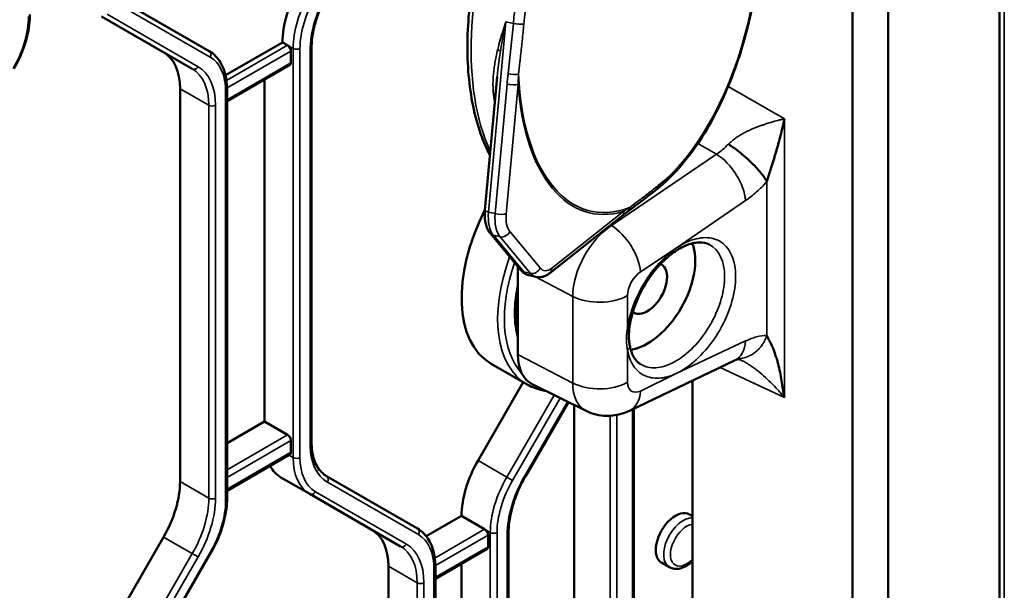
# Model space of a CAD drawing. Header units: millimetres. Extents: x 0 to 14369, y -869 to 2970.
# Tile 507 of 656: x 3662 to 3724, y 1329 to 1364. Entities that reach past the tile are written whole.
import ezdxf

# ---------------------------------------------------------------- set-up
doc = ezdxf.new("R2010")
doc.units = ezdxf.units.MM
doc.header["$LTSCALE"] = 10
doc.layers.add('Sichtbar (ISO)', color=7, linetype='Continuous', lineweight=50)
doc.layers.add('Sichtbar schmal (ISO)', color=7, linetype='Continuous', lineweight=35)

msp = doc.modelspace()

# ---------------------------------------------------------------- linework, layer by layer
at = {"layer": 'Sichtbar (ISO)'}
for p, q in [((3723.891, 1296.153), (3723.891, 1395.591)), ((3716.883, 1393.291), (3716.883, 1298.247)), ((3714.648, 1392.893), (3714.648, 1299.589)), ((3674.255, 1362.52), (3668.548, 1365.815)), ((3668.548, 1365.815), (3674.255, 1362.52)), ((3667.487, 1364.695), (3673.194, 1361.4)), ((3673.194, 1361.4), (3667.487, 1364.695)), ((3675.283, 1361.002), (3678.861, 1363.068)), ((3678.861, 1363.068), (3675.283, 1361.002)), ((3678.861, 1363.068), (3679.179, 1362.885)), ((3679.179, 1362.885), (3678.861, 1363.068)), ((3680.681, 1337.975), (3680.681, 1362.663)), ((3680.681, 1337.975), (3680.681, 1362.663)), ((3679.391, 1361.782), (3679.391, 1362.517)), ((3679.391, 1362.517), (3679.391, 1361.782)), ((3675.378, 1359.364), (3679.329, 1361.645)), ((3675.378, 1359.364), (3679.329, 1361.645)), ((3691.57, 1352.516), (3692.337, 1360.895)), ((3677.73, 1339.244), (3677.73, 1360.722)), ((3677.73, 1360.722), (3677.73, 1339.244)), ((3672.426, 1335.464), (3672.426, 1360.152)), ((3672.426, 1360.152), (3672.426, 1335.464)), ((3675.378, 1334.406), (3675.378, 1360.109)), ((3675.378, 1334.406), (3675.378, 1360.109)), ((3707.921, 1353.307), (3707.921, 1353.308)), ((3695.642, 1348.566), (3700.176, 1352.154)), ((3693.821, 1348.759), (3691.91, 1351.054)), ((3704.664, 1350.886), (3704.664, 1350.886)), ((3693.64, 1348.898), (3693.64, 1343.453)), ((3694.345, 1348.428), (3694.764, 1348.333)), ((3691.968, 1342.872), (3694.231, 1341.566)), ((3691.968, 1342.872), (3694.231, 1341.566)), ((3700.634, 1343.294), (3700.635, 1343.294)), ((3700.647, 1339.921), (3707.249, 1343.065)), ((3707.531, 1343.156), (3707.596, 1343.126)), ((3691.14, 1336.792), (3693.98, 1341.711)), ((3693.98, 1341.711), (3691.14, 1336.792)), ((3704.6, 1305.14), (3704.6, 1341.804)), ((3697.935, 1339.903), (3694.544, 1341.581)), ((3694.113, 1335.792), (3696.808, 1340.461)), ((3694.113, 1335.792), (3696.808, 1340.461)), ((3697.175, 1340.279), (3697.175, 1303.563)), ((3697.175, 1303.563), (3697.175, 1340.279)), ((3700.931, 1295.859), (3700.931, 1340.056)), ((3700.931, 1295.859), (3700.931, 1340.056)), ((3675.378, 1337.886), (3677.73, 1339.244)), ((3677.73, 1339.244), (3675.378, 1337.886)), ((3677.73, 1339.244), (3679.179, 1338.407)), ((3679.179, 1338.407), (3677.73, 1339.244)), ((3679.391, 1337.305), (3679.391, 1338.039)), ((3679.391, 1338.039), (3679.391, 1337.305)), ((3675.378, 1334.886), (3679.329, 1337.167)), ((3675.378, 1334.886), (3679.329, 1337.167)), ((3678.765, 1335.73), (3680.568, 1334.689)), ((3680.568, 1334.689), (3678.765, 1335.73)), ((3687.336, 1332.514), (3681.629, 1335.809)), ((3681.629, 1335.809), (3687.336, 1332.514)), ((3680.568, 1334.689), (3686.276, 1331.394)), ((3686.276, 1331.394), (3680.568, 1334.689)), ((3687.891, 1332.029), (3690.104, 1333.307)), ((3690.104, 1333.307), (3687.891, 1332.029)), ((3690.104, 1333.307), (3691.554, 1332.47)), ((3691.554, 1332.47), (3690.104, 1333.307)), ((3704.6, 1333.295), (3704.414, 1333.402)), ((3704.6, 1333.295), (3704.414, 1333.402)), ((3665.684, 1322.095), (3671.391, 1331.98)), ((3671.391, 1331.98), (3665.684, 1322.095)), ((3691.766, 1331.368), (3691.766, 1332.103)), ((3691.766, 1332.103), (3691.766, 1331.368)), ((3693.056, 1307.561), (3693.056, 1332.249)), ((3693.056, 1307.561), (3693.056, 1332.249)), ((3688.46, 1329.358), (3691.704, 1331.231)), ((3688.46, 1329.358), (3691.704, 1331.231)), ((3668.657, 1321.095), (3674.365, 1330.98)), ((3668.657, 1321.095), (3674.365, 1330.98)), ((3685.508, 1330.146), (3685.508, 1305.458)), ((3685.508, 1305.458), (3685.508, 1330.146)), ((3688.46, 1304.4), (3688.46, 1330.102)), ((3688.46, 1304.4), (3688.46, 1330.102)), ((3690.104, 1330.307), (3690.104, 1308.829)), ((3690.104, 1308.829), (3690.104, 1330.307)), ((3703.159, 1330.085), (3702.664, 1330.371)), ((3703.159, 1330.085), (3702.664, 1330.371))]:
    msp.add_line(p, q, dxfattribs=at)
for centre, major_axis, ratio, start_param, end_param in [((3682.397, 1365.11), (2.5, 4.33), 0.57735, 1.570796, 2.356194), ((3682.397, 1365.11), (-2.5, -4.33), 0.57735, 4.712389, 5.497787), ((3679.179, 1362.64), (0.15, -0.26), 0.57735, 0.785398, 2.356195), ((3679.179, 1362.64), (-0.15, 0.26), 0.57735, 3.926991, 5.497787), ((3668.891, 1358.111), (2.5, 4.33), 0.57735, 5.497787, 6.283185), ((3668.891, 1358.111), (2.5, 4.33), 0.57735, 5.497787, 6.283185), ((3679.179, 1361.905), (0.15, -0.26), 0.57735, 0, 0.785398), ((3679.179, 1361.905), (0.15, -0.26), 0.57735, 0, 0.785398), ((3696.468, 1350.666), (-4.5, -7.794), 0.57735, 4.804942, 6.283185), ((3696.468, 1350.666), (-4.5, -7.794), 0.57735, 4.804942, 6.283185), ((3701.771, 1347.604), (2.125, 3.681), 0.57735, 3.572334, 5.852444), ((3703.55, 1346.578), (2.174, 3.754), 0.577536, 0.025432, 0.028243), ((3701.771, 1347.604), (-0.875, -1.516), 0.57735, 6.233913, 9.47405), ((3696.468, 1350.531), (2, 3.464), 0.57735, 2.332586, 2.356194), ((3700.161, 1345.343), (0.504, -0.072), 0.465659, 6.26871, 6.284679), ((3700.161, 1343.938), (0.501, 0.086), 0.670693, 6.280344, 6.293092), ((3696.468, 1345.086), (-2, -3.464), 0.57735, 5.497787, 6.320252), ((3706.174, 1345.323), (1.075, -2.257), 0.625473, 0, 0.001683), ((3679.179, 1338.162), (0.15, -0.26), 0.57735, 0.785398, 2.356194), ((3679.179, 1338.162), (-0.15, 0.26), 0.57735, 3.926991, 5.497787), ((3679.179, 1337.427), (0.15, -0.26), 0.57735, 0, 0.785398), ((3679.179, 1337.427), (0.15, -0.26), 0.57735, 0, 0.785398), ((3693.64, 1335.348), (2.5, 4.33), 0.57735, 1.570796, 2.356194), ((3693.64, 1335.348), (-2.5, -4.33), 0.57735, 4.712389, 5.497787), ((3681.265, 1340.06), (-2.5, -4.33), 0.57735, 5.947662, 6.283185), ((3681.265, 1340.06), (-2.5, -4.33), 0.57735, 5.947662, 6.283185), ((3668.891, 1333.423), (2.5, 4.33), 0.57735, 4.712389, 5.497787), ((3668.891, 1333.423), (-2.5, -4.33), 0.57735, 1.570796, 2.356194), ((3703.539, 1331.887), (0.875, 1.516), 0.57735, 0, 3.141593), ((3681.972, 1328.105), (2.5, 4.33), 0.57735, 5.497787, 6.283185), ((3681.972, 1328.105), (2.5, 4.33), 0.57735, 5.497787, 6.283185), ((3691.554, 1332.225), (0.15, -0.26), 0.57735, 0.785398, 2.356195), ((3691.554, 1332.225), (-0.15, 0.26), 0.57735, 3.926991, 5.497787), ((3691.554, 1331.49), (0.15, -0.26), 0.57735, 0, 0.785398), ((3691.554, 1331.49), (0.15, -0.26), 0.57735, 0, 0.785398)]:
    msp.add_ellipse(centre, major_axis=major_axis, ratio=ratio, start_param=start_param, end_param=end_param, dxfattribs=at)
for points, knots in [([(3701.481, 1380.373), (3700.731, 1380.543), (3699.936, 1380.497), (3698.309, 1379.985), (3697.476, 1379.495), (3695.845, 1378.105), (3695.049, 1377.184), (3693.602, 1375.021), (3692.95, 1373.78), (3691.854, 1371.107), (3691.409, 1369.678), (3690.764, 1366.77), (3690.564, 1365.293), (3690.431, 1362.432), (3690.497, 1361.049), (3690.897, 1358.509), (3691.231, 1357.353), (3691.753, 1356.236), (3691.819, 1356.104), (3691.887, 1355.976)], [5.08634, 5.08634, 5.08634, 5.08634, 5.377871, 5.377871, 5.6895, 5.6895, 6.016628, 6.016628, 6.343413, 6.343413, 6.668437, 6.668437, 6.992886, 6.992886, 7.317995, 7.317995, 7.644908, 7.644908, 7.689818, 7.689818, 7.689818, 7.689818]), ([(3708.132, 1375.12), (3708.482, 1373.995), (3708.701, 1372.718), (3708.868, 1369.992), (3708.815, 1368.544), (3708.45, 1365.621), (3708.138, 1364.147), (3707.285, 1361.313), (3706.744, 1359.955), (3705.485, 1357.484), (3704.765, 1356.373), (3703.464, 1354.818), (3702.915, 1354.274), (3702.349, 1353.826)], [1.921704, 1.921704, 1.921704, 1.921704, 2.249433, 2.249433, 2.575453, 2.575453, 2.900116, 2.900116, 3.224666, 3.224666, 3.550342, 3.550342, 3.76995, 3.76995, 3.76995, 3.76995]), ([(3681.739, 1366.207), (3681.605, 1365.974), (3681.481, 1365.736), (3681.258, 1365.253), (3681.159, 1365.008), (3680.987, 1364.52), (3680.915, 1364.276), (3680.798, 1363.795), (3680.754, 1363.559), (3680.696, 1363.099), (3680.681, 1362.876), (3680.681, 1362.663)], [2.3561945, 2.3561945, 2.3561945, 2.3561945, 2.5132741, 2.5132741, 2.6703538, 2.6703538, 2.8274334, 2.8274334, 2.984513, 2.984513, 3.1415927, 3.1415927, 3.1415927, 3.1415927]), ([(3681.739, 1366.207), (3681.605, 1365.974), (3681.481, 1365.736), (3681.258, 1365.253), (3681.159, 1365.008), (3680.987, 1364.52), (3680.915, 1364.276), (3680.798, 1363.795), (3680.754, 1363.559), (3680.696, 1363.099), (3680.681, 1362.876), (3680.681, 1362.663)], [2.3561945, 2.3561945, 2.3561945, 2.3561945, 2.5132741, 2.5132741, 2.6703538, 2.6703538, 2.8274334, 2.8274334, 2.984513, 2.984513, 3.1415927, 3.1415927, 3.1415927, 3.1415927]), ([(3663.004, 1364.82), (3663.004, 1364.606), (3662.989, 1364.385), (3662.932, 1363.933), (3662.889, 1363.702), (3662.776, 1363.238), (3662.707, 1363.003), (3662.542, 1362.536), (3662.448, 1362.303), (3662.235, 1361.843), (3662.118, 1361.616), (3661.99, 1361.395)], [0, 0, 0, 0, 0.1570796, 0.1570796, 0.3141593, 0.3141593, 0.4712389, 0.4712389, 0.6283185, 0.6283185, 0.7853982, 0.7853982, 0.7853982, 0.7853982]), ([(3663.004, 1364.82), (3663.004, 1364.606), (3662.989, 1364.385), (3662.932, 1363.933), (3662.889, 1363.702), (3662.776, 1363.238), (3662.707, 1363.003), (3662.542, 1362.536), (3662.448, 1362.303), (3662.235, 1361.843), (3662.118, 1361.616), (3661.99, 1361.395)], [0, 0, 0, 0, 0.1570796, 0.1570796, 0.3141593, 0.3141593, 0.4712389, 0.4712389, 0.6283185, 0.6283185, 0.7853982, 0.7853982, 0.7853982, 0.7853982]), ([(3674.255, 1362.52), (3674.401, 1362.435), (3674.536, 1362.331), (3674.777, 1362.087), (3674.883, 1361.948), (3675.065, 1361.641), (3675.14, 1361.474), (3675.26, 1361.118), (3675.304, 1360.928), (3675.364, 1360.531), (3675.378, 1360.323), (3675.378, 1360.109)], [5.4977871, 5.4977871, 5.4977871, 5.4977871, 5.6548668, 5.6548668, 5.8119464, 5.8119464, 5.969026, 5.969026, 6.1261057, 6.1261057, 6.2831853, 6.2831853, 6.2831853, 6.2831853]), ([(3674.255, 1362.52), (3674.401, 1362.435), (3674.536, 1362.331), (3674.777, 1362.087), (3674.883, 1361.948), (3675.065, 1361.641), (3675.14, 1361.474), (3675.26, 1361.118), (3675.304, 1360.928), (3675.364, 1360.531), (3675.378, 1360.323), (3675.378, 1360.109)], [5.4977871, 5.4977871, 5.4977871, 5.4977871, 5.6548668, 5.6548668, 5.8119464, 5.8119464, 5.969026, 5.969026, 6.1261057, 6.1261057, 6.2831853, 6.2831853, 6.2831853, 6.2831853]), ([(3710.29, 1357.86), (3710.286, 1357.841), (3710.247, 1357.669), (3710.167, 1357.341), (3710.062, 1356.947), (3709.974, 1356.627), (3709.906, 1356.385), (3709.836, 1356.141), (3709.764, 1355.893), (3709.689, 1355.643), (3709.624, 1355.432), (3709.571, 1355.261), (3709.516, 1355.088), (3709.445, 1354.868), (3709.373, 1354.643), (3709.322, 1354.482), (3709.293, 1354.388), (3709.278, 1354.341), (3709.271, 1354.317)], [0.1105731, 0.1105731, 0.1105731, 0.1105731, 0.1259437, 0.2519437, 0.3776214, 0.4402557, 0.5027268, 0.5650306, 0.627177, 0.6891931, 0.7511272, 0.7820871, 0.8130573, 0.8750847, 0.9373477, 0.9686174, 0.9842939, 1, 1, 1, 1]), ([(3710.373, 1358.262), (3710.359, 1358.186), (3710.332, 1358.052), (3710.303, 1357.918), (3710.29, 1357.86)], [0, 0, 0, 0, 0.0629374, 0.1105731, 0.1105731, 0.1105731, 0.1105731]), ([(3706.858, 1356.668), (3706.872, 1356.66), (3706.887, 1356.65), (3706.9, 1356.642), (3706.912, 1356.635), (3706.922, 1356.628), (3706.942, 1356.616), (3706.987, 1356.587), (3707.082, 1356.525), (3707.16, 1356.47), (3707.238, 1356.416), (3707.298, 1356.373), (3707.383, 1356.308), (3707.503, 1356.217), (3707.674, 1356.08), (3707.831, 1355.944), (3707.988, 1355.807), (3708.134, 1355.672), (3708.264, 1355.546), (3708.38, 1355.432), (3708.484, 1355.325), (3708.585, 1355.218), (3708.684, 1355.111), (3708.78, 1355.004), (3708.87, 1354.895), (3708.959, 1354.788), (3709.042, 1354.679), (3709.105, 1354.589), (3709.155, 1354.518), (3709.194, 1354.458), (3709.221, 1354.412), (3709.239, 1354.382), (3709.252, 1354.359), (3709.261, 1354.344), (3709.263, 1354.34), (3709.265, 1354.337), (3709.267, 1354.334), (3709.268, 1354.332), (3709.269, 1354.33), (3709.27, 1354.328), (3709.271, 1354.325), (3709.271, 1354.321), (3709.271, 1354.317)], [0.0000003, 0.0000003, 0.0000003, 0.0000003, 0.0378814, 0.0378814, 0.0378814, 0.0760225, 0.0760225, 0.0760225, 0.161283, 0.161283, 0.161283, 0.2466258, 0.2466258, 0.2466258, 0.3676076, 0.3676076, 0.3676076, 0.4892528, 0.4892528, 0.4892528, 0.5982102, 0.5982102, 0.5982102, 0.7068616, 0.7068616, 0.7068616, 0.8149708, 0.8149708, 0.8149708, 0.9002135, 0.9002135, 0.9002135, 0.9541474, 0.9541474, 0.9541474, 0.9698403, 0.9698403, 0.9698403, 0.9811307, 0.9811307, 0.9811307, 1, 1, 1, 1]), ([(3691.57, 1352.516), (3691.56, 1352.407), (3691.556, 1352.299), (3691.559, 1352.087), (3691.566, 1351.982), (3691.594, 1351.778), (3691.614, 1351.679), (3691.669, 1351.486), (3691.704, 1351.393), (3691.792, 1351.216), (3691.845, 1351.131), (3691.91, 1351.054)], [0.6283576, 0.6283576, 0.6283576, 0.6283576, 0.8168454, 0.8168454, 1.0053331, 1.0053331, 1.1938209, 1.1938209, 1.3823086, 1.3823086, 1.5707963, 1.5707963, 1.5707963, 1.5707963]), ([(3700.668, 1345.271), (3700.724, 1345.661), (3700.828, 1346.075), (3701.128, 1346.911), (3701.324, 1347.333), (3701.789, 1348.137), (3702.058, 1348.519), (3702.637, 1349.2), (3702.948, 1349.499), (3703.571, 1349.984), (3703.884, 1350.171), (3704.474, 1350.422), (3704.751, 1350.487), (3705.255, 1350.51), (3705.475, 1350.462), (3705.661, 1350.366)], [3.320103, 3.320103, 3.320103, 3.320103, 3.622409, 3.622409, 3.928035, 3.928035, 4.23492, 4.23492, 4.540517, 4.540517, 4.842743, 4.842743, 5.143956, 5.143956, 5.470281, 5.470281, 5.470281, 5.470281]), ([(3693.821, 1348.759), (3693.847, 1348.728), (3693.874, 1348.698), (3693.933, 1348.642), (3693.965, 1348.615), (3694.032, 1348.565), (3694.067, 1348.542), (3694.142, 1348.5), (3694.181, 1348.482), (3694.261, 1348.45), (3694.303, 1348.438), (3694.345, 1348.428)], [1.5707963, 1.5707963, 1.5707963, 1.5707963, 1.6455865, 1.6455865, 1.7203766, 1.7203766, 1.7951667, 1.7951667, 1.8699569, 1.8699569, 1.944747, 1.944747, 1.944747, 1.944747]), ([(3694.764, 1348.333), (3694.828, 1348.318), (3694.894, 1348.31), (3695.025, 1348.31), (3695.089, 1348.316), (3695.214, 1348.342), (3695.274, 1348.36), (3695.388, 1348.406), (3695.443, 1348.433), (3695.546, 1348.495), (3695.595, 1348.529), (3695.642, 1348.566)], [1.944747, 1.944747, 1.944747, 1.944747, 2.0584446, 2.0584446, 2.1721422, 2.1721422, 2.2858398, 2.2858398, 2.3995374, 2.3995374, 2.513235, 2.513235, 2.513235, 2.513235]), ([(3693.64, 1347.566), (3693.6, 1347.332), (3693.569, 1347.102), (3693.487, 1346.203), (3693.513, 1345.574), (3693.627, 1344.992), (3693.633, 1344.963), (3693.64, 1344.934)], [2.9252408, 2.9252408, 2.9252408, 2.9252408, 3.0299646, 3.0299646, 3.3433731, 3.3433731, 3.3600118, 3.3600118, 3.3600118, 3.3600118]), ([(3693.64, 1347.566), (3693.6, 1347.332), (3693.569, 1347.102), (3693.487, 1346.203), (3693.513, 1345.574), (3693.627, 1344.992), (3693.633, 1344.963), (3693.64, 1344.934)], [2.9252408, 2.9252408, 2.9252408, 2.9252408, 3.0299646, 3.0299646, 3.3433731, 3.3433731, 3.3600118, 3.3600118, 3.3600118, 3.3600118]), ([(3700.656, 1345.235), (3700.641, 1345.129), (3700.629, 1345.028), (3700.621, 1344.905), (3700.62, 1344.88), (3700.615, 1344.819), (3700.611, 1344.782), (3700.605, 1344.728), (3700.603, 1344.709), (3700.599, 1344.668), (3700.598, 1344.647), (3700.597, 1344.625), (3700.597, 1344.619), (3700.597, 1344.612), (3700.598, 1344.607), (3700.598, 1344.593), (3700.599, 1344.584), (3700.602, 1344.552), (3700.605, 1344.525), (3700.61, 1344.472), (3700.612, 1344.447), (3700.619, 1344.36), (3700.623, 1344.304), (3700.637, 1344.171), (3700.646, 1344.098), (3700.659, 1344.027)], [0.0038218, 0.0038218, 0.0038218, 0.0038218, 0.0407322, 0.0407322, 0.049053, 0.049053, 0.0607469, 0.0607469, 0.0674213, 0.0674213, 0.0770162, 0.0770162, 0.0814679, 0.0814679, 0.0859061, 0.0859061, 0.0903618, 0.0903618, 0.09938, 0.09938, 0.1082192, 0.1082192, 0.1309582, 0.1309582, 0.1628385, 0.1628385, 0.1628385, 0.1628385]), ([(3709.272, 1344.652), (3709.279, 1344.637), (3709.294, 1344.605), (3709.317, 1344.555), (3709.358, 1344.454), (3709.461, 1344.267), (3709.573, 1344.064), (3709.661, 1343.836), (3709.756, 1343.603), (3709.816, 1343.363), (3709.922, 1343.108), (3709.991, 1342.856), (3710.106, 1342.329), (3710.209, 1341.83), (3710.27, 1341.304), (3710.328, 1341.023), (3710.351, 1340.881), (3710.366, 1340.788), (3710.373, 1340.742)], [0, 0, 0, 0, 0.032592, 0.065154, 0.111143, 0.175858, 0.240649, 0.305609, 0.370563, 0.435545, 0.500685, 0.565887, 0.658123, 0.750401, 0.842453, 0.907732, 0.953875, 1, 1, 1, 1]), ([(3701.33, 1342.852), (3701.266, 1342.892), (3701.207, 1342.939), (3701.094, 1343.047), (3701.041, 1343.109), (3700.942, 1343.248), (3700.896, 1343.326), (3700.813, 1343.498), (3700.775, 1343.592), (3700.712, 1343.796), (3700.686, 1343.906), (3700.666, 1344.023)], [2.3808899, 2.3808899, 2.3808899, 2.3808899, 2.4973285, 2.4973285, 2.613767, 2.613767, 2.7302055, 2.7302055, 2.846644, 2.846644, 2.9630825, 2.9630825, 2.9630825, 2.9630825]), ([(3707.539, 1343.191), (3707.539, 1343.191), (3707.538, 1343.191), (3707.53, 1343.188), (3707.514, 1343.183), (3707.452, 1343.159), (3707.425, 1343.148), (3707.363, 1343.12), (3707.328, 1343.104), (3707.289, 1343.086)], [0.05581582, 0.05581582, 0.05581582, 0.05581582, 0.07083093, 0.07083093, 0.10798255, 0.10798255, 0.12688176, 0.12688176, 0.14540377, 0.14540377, 0.14540377, 0.14540377]), ([(3707.563, 1343.142), (3707.541, 1343.152), (3707.52, 1343.161), (3707.497, 1343.17), (3707.493, 1343.172), (3707.49, 1343.174)], [0, 0, 0, 0, 0.00973239, 0.00973239, 0.01200607, 0.01200607, 0.01200607, 0.01200607]), ([(3694.231, 1341.566), (3694.522, 1341.398), (3694.839, 1341.276), (3695.246, 1341.187), (3695.318, 1341.173), (3695.39, 1341.162)], [3.9269908, 3.9269908, 3.9269908, 3.9269908, 4.1088475, 4.1088475, 4.1472399, 4.1472399, 4.1472399, 4.1472399]), ([(3694.231, 1341.566), (3694.522, 1341.398), (3694.839, 1341.276), (3695.246, 1341.187), (3695.318, 1341.173), (3695.39, 1341.162)], [3.9269908, 3.9269908, 3.9269908, 3.9269908, 4.1088475, 4.1088475, 4.1472399, 4.1472399, 4.1472399, 4.1472399]), ([(3700.647, 1339.921), (3700.514, 1339.858), (3700.371, 1339.8), (3700.064, 1339.701), (3699.899, 1339.661), (3699.546, 1339.607), (3699.358, 1339.593), (3698.965, 1339.605), (3698.759, 1339.63), (3698.343, 1339.73), (3698.134, 1339.805), (3697.935, 1339.903)], [1.6580628, 1.6580628, 1.6580628, 1.6580628, 1.7902759, 1.7902759, 1.9224889, 1.9224889, 2.054702, 2.054702, 2.186915, 2.186915, 2.3191281, 2.3191281, 2.3191281, 2.3191281]), ([(3680.681, 1337.975), (3680.681, 1337.762), (3680.696, 1337.559), (3680.753, 1337.179), (3680.795, 1337.002), (3680.904, 1336.677), (3680.971, 1336.53), (3681.125, 1336.268), (3681.213, 1336.154), (3681.408, 1335.957), (3681.514, 1335.875), (3681.629, 1335.809)], [3.1415927, 3.1415927, 3.1415927, 3.1415927, 3.2986723, 3.2986723, 3.4557519, 3.4557519, 3.6128316, 3.6128316, 3.7699112, 3.7699112, 3.9269908, 3.9269908, 3.9269908, 3.9269908]), ([(3680.681, 1337.975), (3680.681, 1337.762), (3680.696, 1337.559), (3680.753, 1337.179), (3680.795, 1337.002), (3680.904, 1336.677), (3680.971, 1336.53), (3681.125, 1336.268), (3681.213, 1336.154), (3681.408, 1335.957), (3681.514, 1335.875), (3681.629, 1335.809)], [3.1415927, 3.1415927, 3.1415927, 3.1415927, 3.2986723, 3.2986723, 3.4557519, 3.4557519, 3.6128316, 3.6128316, 3.7699112, 3.7699112, 3.9269908, 3.9269908, 3.9269908, 3.9269908]), ([(3694.113, 1335.792), (3693.979, 1335.56), (3693.855, 1335.321), (3693.632, 1334.838), (3693.533, 1334.594), (3693.361, 1334.105), (3693.289, 1333.862), (3693.173, 1333.381), (3693.129, 1333.144), (3693.07, 1332.685), (3693.056, 1332.462), (3693.056, 1332.249)], [2.3561945, 2.3561945, 2.3561945, 2.3561945, 2.5132741, 2.5132741, 2.6703538, 2.6703538, 2.8274334, 2.8274334, 2.984513, 2.984513, 3.1415927, 3.1415927, 3.1415927, 3.1415927]), ([(3694.113, 1335.792), (3693.979, 1335.56), (3693.855, 1335.321), (3693.632, 1334.838), (3693.533, 1334.594), (3693.361, 1334.105), (3693.289, 1333.862), (3693.173, 1333.381), (3693.129, 1333.144), (3693.07, 1332.685), (3693.056, 1332.462), (3693.056, 1332.249)], [2.3561945, 2.3561945, 2.3561945, 2.3561945, 2.5132741, 2.5132741, 2.6703538, 2.6703538, 2.8274334, 2.8274334, 2.984513, 2.984513, 3.1415927, 3.1415927, 3.1415927, 3.1415927]), ([(3675.378, 1334.406), (3675.378, 1334.191), (3675.364, 1333.97), (3675.306, 1333.518), (3675.263, 1333.288), (3675.151, 1332.823), (3675.081, 1332.589), (3674.917, 1332.121), (3674.822, 1331.888), (3674.61, 1331.428), (3674.492, 1331.201), (3674.365, 1330.98)], [0, 0, 0, 0, 0.1570796, 0.1570796, 0.3141593, 0.3141593, 0.4712389, 0.4712389, 0.6283185, 0.6283185, 0.7853982, 0.7853982, 0.7853982, 0.7853982]), ([(3675.378, 1334.406), (3675.378, 1334.191), (3675.364, 1333.97), (3675.306, 1333.518), (3675.263, 1333.288), (3675.151, 1332.823), (3675.081, 1332.589), (3674.917, 1332.121), (3674.822, 1331.888), (3674.61, 1331.428), (3674.492, 1331.201), (3674.365, 1330.98)], [0, 0, 0, 0, 0.1570796, 0.1570796, 0.3141593, 0.3141593, 0.4712389, 0.4712389, 0.6283185, 0.6283185, 0.7853982, 0.7853982, 0.7853982, 0.7853982]), ([(3687.336, 1332.514), (3687.483, 1332.429), (3687.618, 1332.324), (3687.859, 1332.08), (3687.965, 1331.941), (3688.146, 1331.635), (3688.221, 1331.468), (3688.341, 1331.112), (3688.386, 1330.922), (3688.445, 1330.525), (3688.46, 1330.317), (3688.46, 1330.102)], [5.4977871, 5.4977871, 5.4977871, 5.4977871, 5.6548668, 5.6548668, 5.8119464, 5.8119464, 5.969026, 5.969026, 6.1261057, 6.1261057, 6.2831853, 6.2831853, 6.2831853, 6.2831853]), ([(3687.336, 1332.514), (3687.483, 1332.429), (3687.618, 1332.324), (3687.859, 1332.08), (3687.965, 1331.941), (3688.146, 1331.635), (3688.221, 1331.468), (3688.341, 1331.112), (3688.386, 1330.922), (3688.445, 1330.525), (3688.46, 1330.317), (3688.46, 1330.102)], [5.4977871, 5.4977871, 5.4977871, 5.4977871, 5.6548668, 5.6548668, 5.8119464, 5.8119464, 5.969026, 5.969026, 6.1261057, 6.1261057, 6.2831853, 6.2831853, 6.2831853, 6.2831853]), ([(3703.159, 1330.085), (3703.255, 1330.03), (3703.363, 1329.996), (3703.593, 1329.969), (3703.716, 1329.981), (3703.978, 1330.048), (3704.117, 1330.112), (3704.372, 1330.275), (3704.49, 1330.372), (3704.6, 1330.482)], [3.926991, 3.926991, 3.926991, 3.926991, 4.172192, 4.172192, 4.442035, 4.442035, 4.76494, 4.76494, 5.064296, 5.064296, 5.064296, 5.064296]), ([(3703.159, 1330.085), (3703.255, 1330.03), (3703.363, 1329.996), (3703.593, 1329.969), (3703.716, 1329.981), (3703.978, 1330.048), (3704.117, 1330.112), (3704.372, 1330.275), (3704.49, 1330.372), (3704.6, 1330.482)], [3.926991, 3.926991, 3.926991, 3.926991, 4.172192, 4.172192, 4.442035, 4.442035, 4.76494, 4.76494, 5.064296, 5.064296, 5.064296, 5.064296])]:
    msp.add_open_spline(points, degree=3, knots=knots, dxfattribs=at)
for points in [[(3702.349, 1353.826), (3701.76, 1353.361), (3701.16, 1352.898), (3700.547, 1352.439)], [(3700.547, 1352.439), (3700.42, 1352.344), (3700.296, 1352.249), (3700.176, 1352.154)], [(3707.447, 1343.19), (3707.447, 1343.19), (3707.446, 1343.19), (3707.446, 1343.19)], [(3707.451, 1343.194), (3707.451, 1343.194), (3707.452, 1343.194), (3707.452, 1343.194)], [(3707.597, 1343.126), (3707.586, 1343.131), (3707.574, 1343.136), (3707.563, 1343.141)]]:
    msp.add_open_spline(points, degree=3, dxfattribs=at)
at = {"layer": 'Sichtbar schmal (ISO)'}
for p, q in [((3724.184, 1296.561), (3724.184, 1395.687)), ((3674.317, 1362.138), (3668.61, 1365.433)), ((3668.61, 1365.433), (3674.317, 1362.138)), ((3667.849, 1364.833), (3673.556, 1361.538)), ((3673.556, 1361.538), (3667.849, 1364.833)), ((3691.797, 1352.403), (3692.891, 1364.357)), ((3692.891, 1364.357), (3693.356, 1364.251)), ((3679.179, 1362.885), (3675.342, 1360.669)), ((3675.342, 1360.669), (3679.179, 1362.885)), ((3679.179, 1362.885), (3679.533, 1362.681)), ((3679.533, 1362.681), (3679.179, 1362.885)), ((3679.533, 1362.681), (3679.533, 1336.978)), ((3679.533, 1336.978), (3679.533, 1362.681)), ((3679.957, 1336.978), (3679.957, 1362.681)), ((3679.957, 1362.681), (3679.957, 1336.978)), ((3675.377, 1360.2), (3679.391, 1362.517)), ((3679.391, 1362.517), (3675.377, 1360.2)), ((3680.594, 1362.541), (3680.594, 1337.853)), ((3680.594, 1337.853), (3680.594, 1362.541)), ((3679.391, 1361.782), (3675.378, 1359.465)), ((3675.378, 1359.465), (3679.391, 1361.782)), ((3692.96, 1360.445), (3692.216, 1352.307)), ((3693.649, 1360.417), (3692.904, 1352.279)), ((3710.373, 1358.262), (3706.838, 1360.286)), ((3672.426, 1360.152), (3674.23, 1359.111)), ((3674.23, 1359.111), (3672.426, 1360.152)), ((3675.29, 1359.986), (3675.29, 1334.283)), ((3675.29, 1334.283), (3675.29, 1359.986)), ((3674.23, 1359.111), (3674.23, 1334.423)), ((3674.23, 1334.423), (3674.23, 1359.111)), ((3674.654, 1334.423), (3674.654, 1359.111)), ((3674.654, 1359.111), (3674.654, 1334.423)), ((3710.373, 1340.742), (3710.373, 1358.262)), ((3704.939, 1356.713), (3706.112, 1356.041)), ((3699.511, 1351.563), (3706.112, 1356.041)), ((3707.484, 1354.523), (3707.484, 1354.523)), ((3707.628, 1354.24), (3707.628, 1354.241)), ((3709.271, 1354.317), (3709.272, 1344.652)), ((3703.581, 1350.144), (3707.941, 1353.132)), ((3691.797, 1352.403), (3692.216, 1352.307)), ((3695.75, 1348.863), (3700.284, 1352.451)), ((3706.974, 1352.469), (3706.974, 1352.469)), ((3699.466, 1351.592), (3699.511, 1351.563)), ((3694.01, 1348.646), (3692.099, 1350.941)), ((3692.099, 1350.941), (3692.518, 1350.845)), ((3693.131, 1351.183), (3695.042, 1348.888)), ((3692.518, 1350.845), (3694.428, 1348.551)), ((3701.34, 1348.654), (3703.581, 1350.144)), ((3693.755, 1348.838), (3693.64, 1348.898)), ((3694.01, 1348.646), (3694.428, 1348.551)), ((3697.086, 1347.107), (3694.699, 1348.347)), ((3697.086, 1341.661), (3697.086, 1347.107)), ((3700.526, 1345.137), (3700.526, 1347.159)), ((3707.941, 1344.302), (3703.586, 1342.257)), ((3700.526, 1341.713), (3700.526, 1343.735)), ((3693.64, 1343.453), (3697.086, 1341.661)), ((3703.586, 1342.257), (3701.34, 1341.158)), ((3706.333, 1342.629), (3710.373, 1340.742)), ((3695.917, 1340.902), (3692.943, 1335.751)), ((3692.943, 1335.751), (3695.917, 1340.902)), ((3696.292, 1340.716), (3693.305, 1335.542)), ((3693.305, 1335.542), (3696.292, 1340.716)), ((3694.066, 1335.82), (3696.759, 1340.485)), ((3696.759, 1340.485), (3694.066, 1335.82)), ((3700.843, 1340.014), (3700.843, 1295.754)), ((3700.843, 1295.754), (3700.843, 1340.014)), ((3699.438, 1339.603), (3699.438, 1294.298)), ((3699.438, 1294.298), (3699.438, 1339.603)), ((3699.862, 1294.696), (3699.862, 1339.659)), ((3699.862, 1339.659), (3699.862, 1294.696)), ((3679.179, 1338.407), (3675.378, 1336.212)), ((3675.378, 1336.212), (3679.179, 1338.407)), ((3675.378, 1335.722), (3679.391, 1338.039)), ((3679.391, 1338.039), (3675.378, 1335.722)), ((3679.391, 1337.305), (3675.378, 1334.987)), ((3675.378, 1334.987), (3679.391, 1337.305)), ((3679.533, 1336.978), (3679.267, 1337.131)), ((3679.267, 1337.131), (3679.533, 1336.978)), ((3692.943, 1335.751), (3691.14, 1336.792)), ((3691.14, 1336.792), (3692.943, 1335.751)), ((3674.23, 1334.423), (3672.426, 1335.464)), ((3672.426, 1335.464), (3674.23, 1334.423)), ((3692.943, 1335.751), (3693.305, 1335.542)), ((3693.305, 1335.542), (3692.943, 1335.751)), ((3694.066, 1335.82), (3694.113, 1335.792)), ((3694.113, 1335.792), (3694.066, 1335.82)), ((3687.398, 1332.131), (3681.691, 1335.426)), ((3681.691, 1335.426), (3687.398, 1332.131)), ((3680.931, 1334.826), (3686.638, 1331.531)), ((3686.638, 1331.531), (3680.931, 1334.826)), ((3691.554, 1332.47), (3688.424, 1330.663)), ((3688.424, 1330.663), (3691.554, 1332.47)), ((3691.554, 1332.47), (3691.907, 1332.266)), ((3691.907, 1332.266), (3691.554, 1332.47)), ((3671.391, 1331.98), (3673.194, 1330.939)), ((3673.194, 1330.939), (3671.391, 1331.98)), ((3688.459, 1330.193), (3691.766, 1332.103)), ((3691.766, 1332.103), (3688.459, 1330.193)), ((3691.907, 1332.266), (3691.907, 1306.563)), ((3691.907, 1306.563), (3691.907, 1332.266)), ((3692.332, 1306.563), (3692.332, 1332.266)), ((3692.332, 1332.266), (3692.332, 1306.563)), ((3692.968, 1332.126), (3692.968, 1307.438)), ((3692.968, 1307.438), (3692.968, 1332.126)), ((3691.766, 1331.368), (3688.46, 1329.459)), ((3688.46, 1329.459), (3691.766, 1331.368)), ((3673.194, 1330.939), (3667.487, 1321.054)), ((3667.487, 1321.054), (3673.194, 1330.939)), ((3673.556, 1330.73), (3667.849, 1320.845)), ((3667.849, 1320.845), (3673.556, 1330.73)), ((3668.61, 1321.123), (3674.317, 1331.008)), ((3674.317, 1331.008), (3668.61, 1321.123)), ((3673.556, 1330.73), (3673.194, 1330.939)), ((3673.194, 1330.939), (3673.556, 1330.73)), ((3674.365, 1330.98), (3674.317, 1331.008)), ((3674.317, 1331.008), (3674.365, 1330.98)), ((3685.508, 1330.146), (3687.311, 1329.105)), ((3687.311, 1329.105), (3685.508, 1330.146)), ((3688.372, 1329.98), (3688.372, 1304.277)), ((3688.372, 1304.277), (3688.372, 1329.98)), ((3687.311, 1329.105), (3687.311, 1304.417)), ((3687.311, 1304.417), (3687.311, 1329.105)), ((3687.735, 1304.417), (3687.735, 1329.105)), ((3687.735, 1329.105), (3687.735, 1304.417))]:
    msp.add_line(p, q, dxfattribs=at)
for centre, major_axis, ratio, start_param, end_param in [((3698.37, 1366.723), (3.111, 13.65), 0.513741, 0, 2.557638), ((3700.926, 1366.14), (3.111, 13.65), 0.513741, 0, 1.825203), ((3701.341, 1366.045), (3.012, 13.219), 0.513741, 6.260142, 8.108389), ((3701.341, 1366.045), (3.012, 13.219), 0.513741, 3.710081, 5.558327), ((3683.068, 1364.722), (-2.5, -4.33), 0.57735, 4.712389, 5.497787), ((3683.068, 1364.722), (2.5, 4.33), 0.57735, 1.570796, 2.356194), ((3683.281, 1364.599), (-2.35, -4.07), 0.57735, 4.712389, 5.497787), ((3683.281, 1364.599), (2.35, 4.07), 0.57735, 1.570796, 2.356194), ((3684.341, 1364.704), (2.65, 4.59), 0.57735, 1.570796, 2.356194), ((3684.341, 1364.704), (-2.65, -4.59), 0.57735, 4.712389, 5.497787), ((3659.592, 1362.779), (-2.35, -4.07), 0.57735, 1.570796, 2.356194), ((3618.286, 1362.234), (23.872, 96.569), 0.742868, 4.882576, 4.914553), ((3693.626, 1364.319), (-0.498, 0.046), 0.21592, 1.016727, 2.472297), ((3679.745, 1362.803), (0.3, 0), 0.57735, 3.926991, 5.497787), ((3679.745, 1362.803), (-0.3, 0), 0.57735, 0.785398, 2.356194), ((3680.381, 1362.663), (0.3, 0), 0.57735, 5.497787, 6.283185), ((3680.381, 1362.663), (0.3, 0), 0.57735, 5.497787, 6.283185), ((3674.105, 1362.26), (0.15, 0.26), 0.816497, 4.712389, 6.283185), ((3674.105, 1362.26), (0.15, 0.26), 0.816497, 4.712389, 6.283185), ((3671.967, 1358.067), (2.35, 4.07), 0.57735, 5.497787, 6.283185), ((3671.967, 1358.067), (2.35, 4.07), 0.57735, 5.497787, 6.283185), ((3692.1, 1362.491), (-0.487, 0.114), 0.435371, 3.680762, 4.220147), ((3673.344, 1361.66), (-0.15, -0.26), 0.816497, 0, 1.570796), ((3673.344, 1361.66), (-0.15, -0.26), 0.816497, 0, 1.570796), ((3670.906, 1356.948), (2.65, 4.59), 0.57735, 5.497787, 6.283185), ((3670.906, 1356.948), (2.65, 4.59), 0.57735, 5.497787, 6.283185), ((3670.694, 1357.07), (2.5, 4.33), 0.57735, 5.497787, 6.283185), ((3670.694, 1357.07), (2.5, 4.33), 0.57735, 5.497787, 6.283185), ((3693.301, 1361.179), (-0.497, 0.058), 0.230013, 1.022105, 2.478353), ((3701.303, 1366.054), (-3.098, -13.593), 0.513741, 5.202163, 6.616306), ((3693.231, 1360.513), (-0.498, 0.046), 0.21592, 1.016727, 2.587523), ((3701.298, 1366.055), (-3.124, -13.708), 0.513741, 5.249753, 6.568717), ((3675.078, 1360.109), (0.3, 0), 0.57735, 5.497787, 6.283185), ((3675.078, 1360.109), (0.3, 0), 0.57735, 5.497787, 6.283185), ((3699.625, 1366.437), (-3.111, -13.65), 0.513741, 5.340358, 5.377806), ((3691.854, 1359.47), (0.496, 0.066), 0.504042, 0.661097, 0.933739), ((3674.442, 1359.234), (0.3, 0), 0.57735, 3.926991, 5.497787), ((3674.442, 1359.234), (-0.3, 0), 0.57735, 0.785398, 2.356194), ((3706.174, 1354.153), (1.403, -2.069), 0.524834, 0.745412, 2.263848), ((3702.038, 1354.218), (0.31, -0.392), 0.723004, 6.283185, 7.006461), ((3692.068, 1352.47), (-0.498, 0.046), 0.21592, 0, 1.016727), ((3692.879, 1352.672), (-0.444, -1.95), 0.513741, 4.966796, 5.909235), ((3693.297, 1352.577), (-0.444, -1.95), 0.513741, 4.966796, 5.909235), ((3692.486, 1352.375), (-0.498, 0.046), 0.21592, 1.016727, 2.587523), ((3693.715, 1352.482), (-0.333, -1.463), 0.513741, 4.966796, 5.909235), ((3699.866, 1352.546), (0.31, -0.392), 0.723004, 0, 0.838502), ((3700.247, 1352.839), (0.3, -0.4), 0.708555, 6.283183, 7.025857), ((3699.743, 1348.641), (1.879, 3.254), 0.57735, 0.872665, 2.356194), ((3699.572, 1349.675), (1.403, -2.069), 0.524834, 0.745412, 2.263848), ((3701.925, 1347.515), (3.037, 5.26), 0.57735, 5.895622, 5.895633), ((3692.294, 1351.374), (-0.384, -0.32), 0.798654, 0, 0.547772), ((3692.712, 1351.278), (-0.384, -0.32), 0.798654, 0.547772, 2.118568), ((3703.55, 1346.578), (2.174, 3.754), 0.577536, 5.498496, 6.308617), ((3703.55, 1346.578), (-2.174, -3.754), 0.577536, 4.052331, 4.053246), ((3703.55, 1346.578), (-2.174, -3.754), 0.577536, 3.955773, 3.957009), ((3698.731, 1349.36), (-4.5, -7.794), 0.57735, 5.005285, 6.283185), ((3698.731, 1349.36), (-4.5, -7.794), 0.57735, 5.005285, 6.283185), ((3698.943, 1349.237), (-4.35, -7.534), 0.57735, 5.036061, 6.100376), ((3698.943, 1349.237), (-4.35, -7.534), 0.57735, 5.036061, 6.100376), ((3694.205, 1349.079), (-0.384, -0.32), 0.798654, 0, 0.547772), ((3694.79, 1350.378), (-0.444, -1.95), 0.513741, 5.909235, 6.283185), ((3694.623, 1348.984), (-0.384, -0.32), 0.798654, 0.547772, 2.118568), ((3695.208, 1350.283), (-0.444, -1.95), 0.513741, 5.909235, 6.283185), ((3695.626, 1350.187), (-0.333, -1.463), 0.513741, 5.909235, 6.851673), ((3695.332, 1348.958), (0.31, -0.392), 0.723004, 0, 0.838502), ((3701.418, 1347.673), (0.63, 1.092), 0.57735, 0.872665, 2.356194), ((3698.943, 1349.237), (3.9, 6.755), 0.57735, 2.077948, 2.634441), ((3698.943, 1349.237), (-3.9, -6.755), 0.57735, 5.21954, 5.776034), ((3698.759, 1348.179), (-2.5, 0), 0.57735, 0.837758, 2.356194), ((3700.161, 1345.343), (0.504, -0.072), 0.465659, 5.589148, 6.26871), ((3706.174, 1345.323), (1.075, -2.257), 0.625473, 0.001683, 0.83301), ((3700.161, 1343.938), (0.501, 0.086), 0.670693, 5.407217, 6.280344), ((3698.759, 1342.734), (2.5, 0), 0.57735, 3.979351, 5.497787), ((3699.743, 1343.195), (-1.879, -3.254), 0.57735, 5.497787, 6.320252), ((3701.418, 1342.228), (-0.63, -1.092), 0.57735, 5.497787, 6.981317), ((3699.572, 1342.178), (1.075, -2.257), 0.625473, 0, 0.83301), ((3680.381, 1337.975), (0.3, 0), 0.57735, 5.497787, 6.283185), ((3680.381, 1337.975), (0.3, 0), 0.57735, 5.497787, 6.283185), ((3684.341, 1340.016), (-2.65, -4.59), 0.57735, 5.497787, 6.283185), ((3679.745, 1337.1), (-0.3, 0), 0.57735, 0.785398, 2.356194), ((3683.068, 1339.019), (-2.5, -4.33), 0.57735, 5.497787, 6.283185), ((3679.745, 1337.1), (0.3, 0), 0.57735, 3.926991, 5.497787), ((3683.068, 1339.019), (-2.5, -4.33), 0.57735, 5.497787, 6.283185), ((3683.281, 1338.897), (-2.35, -4.07), 0.57735, 5.497787, 6.283185), ((3683.281, 1338.897), (-2.35, -4.07), 0.57735, 5.497787, 6.283185), ((3681.479, 1335.549), (0.15, 0.26), 0.816497, 4.712389, 6.283185), ((3681.479, 1335.549), (0.15, 0.26), 0.816497, 4.712389, 6.283185), ((3695.443, 1334.307), (-2.5, -4.33), 0.57735, 4.712389, 5.497787), ((3695.443, 1334.307), (2.5, 4.33), 0.57735, 1.570796, 2.356194), ((3695.655, 1334.185), (-2.35, -4.07), 0.57735, 4.712389, 5.497787), ((3695.655, 1334.185), (2.35, 4.07), 0.57735, 1.570796, 2.356194), ((3696.716, 1334.29), (2.65, 4.59), 0.57735, 1.570796, 2.356194), ((3696.716, 1334.29), (-2.65, -4.59), 0.57735, 4.712389, 5.497787), ((3670.694, 1332.382), (-2.5, -4.33), 0.57735, 1.570796, 2.356194), ((3670.694, 1332.382), (2.5, 4.33), 0.57735, 4.712389, 5.497787), ((3670.906, 1332.26), (-2.65, -4.59), 0.57735, 1.570796, 2.356194), ((3670.906, 1332.26), (2.65, 4.59), 0.57735, 4.712389, 5.497787), ((3674.442, 1334.546), (-0.3, 0), 0.57735, 0.785398, 2.356194), ((3674.442, 1334.546), (0.3, 0), 0.57735, 3.926991, 5.497787), ((3671.967, 1332.365), (2.35, 4.07), 0.57735, 4.712389, 5.497787), ((3671.967, 1332.365), (-2.35, -4.07), 0.57735, 1.570796, 2.356194), ((3675.078, 1334.406), (0.3, 0), 0.57735, 5.497787, 6.283185), ((3675.078, 1334.406), (0.3, 0), 0.57735, 5.497787, 6.283185), ((3680.718, 1334.949), (-0.15, -0.26), 0.816497, 0, 1.570796), ((3680.718, 1334.949), (-0.15, -0.26), 0.816497, 0, 1.570796), ((3704.034, 1331.601), (0.875, 1.516), 0.57735, 0.310618, 3.141593), ((3704.034, 1331.601), (-0.875, -1.516), 0.57735, 3.452211, 6.283185), ((3687.186, 1332.254), (0.15, 0.26), 0.816497, 4.712389, 6.283185), ((3687.186, 1332.254), (0.15, 0.26), 0.816497, 4.712389, 6.283185), ((3704.246, 1331.478), (-0.725, -1.256), 0.57735, 3.574936, 7.420639), ((3704.246, 1331.478), (-0.725, -1.256), 0.57735, 3.574936, 7.420639), ((3685.048, 1328.061), (2.35, 4.07), 0.57735, 5.497787, 6.283185), ((3685.048, 1328.061), (2.35, 4.07), 0.57735, 5.497787, 6.283185), ((3692.119, 1332.389), (0.3, 0), 0.57735, 3.926991, 5.497787), ((3692.119, 1332.389), (-0.3, 0), 0.57735, 0.785398, 2.356194), ((3692.756, 1332.249), (0.3, 0), 0.57735, 5.497787, 6.283185), ((3692.756, 1332.249), (0.3, 0), 0.57735, 5.497787, 6.283185), ((3686.426, 1331.654), (-0.15, -0.26), 0.816497, 0, 1.570796), ((3686.426, 1331.654), (-0.15, -0.26), 0.816497, 0, 1.570796), ((3683.776, 1327.064), (2.5, 4.33), 0.57735, 5.497787, 6.283185), ((3683.776, 1327.064), (2.5, 4.33), 0.57735, 5.497787, 6.283185), ((3683.988, 1326.941), (2.65, 4.59), 0.57735, 5.497787, 6.283185), ((3683.988, 1326.941), (2.65, 4.59), 0.57735, 5.497787, 6.283185), ((3688.16, 1330.102), (0.3, 0), 0.57735, 5.497787, 6.283185), ((3688.16, 1330.102), (0.3, 0), 0.57735, 5.497787, 6.283185), ((3687.523, 1329.228), (0.3, 0), 0.57735, 3.926991, 5.497787), ((3687.523, 1329.228), (-0.3, 0), 0.57735, 0.785398, 2.356194)]:
    msp.add_ellipse(centre, major_axis=major_axis, ratio=ratio, start_param=start_param, end_param=end_param, dxfattribs=at)
for points, knots in [([(3661.942, 1361.422), (3662.151, 1361.786), (3662.327, 1362.15), (3662.471, 1362.522), (3662.615, 1362.894), (3662.727, 1363.274), (3662.803, 1363.639), (3662.878, 1364.005), (3662.916, 1364.356), (3662.916, 1364.698)], [0, 0, 0, 0, 0.333333, 0.333333, 0.333333, 0.666667, 0.666667, 0.666667, 1, 1, 1, 1]), ([(3692.374, 1362.624), (3692.425, 1362.832), (3692.479, 1363.035), (3692.535, 1363.232), (3692.592, 1363.43), (3692.65, 1363.622), (3692.71, 1363.809), (3692.769, 1363.997), (3692.83, 1364.179), (3692.891, 1364.357)], [0.0000002, 0.0000002, 0.0000002, 0.0000002, 0.3333333, 0.3333333, 0.3333333, 0.6666667, 0.6666667, 0.6666667, 1, 1, 1, 1]), ([(3692.544, 1362.502), (3692.579, 1362.725), (3692.617, 1362.943), (3692.655, 1363.155), (3692.694, 1363.366), (3692.733, 1363.572), (3692.772, 1363.772), (3692.812, 1363.973), (3692.852, 1364.168), (3692.891, 1364.357)], [0, 0, 0, 0, 0.333333, 0.333333, 0.333333, 0.666667, 0.666667, 0.666667, 1, 1, 1, 1]), ([(3694.011, 1364.216), (3693.978, 1363.864), (3693.945, 1363.514), (3693.91, 1363.163), (3693.908, 1363.146), (3693.907, 1363.129), (3693.905, 1363.113), (3693.871, 1362.778), (3693.837, 1362.443), (3693.801, 1362.11), (3693.791, 1362.018), (3693.781, 1361.926), (3693.771, 1361.834), (3693.743, 1361.577), (3693.714, 1361.321), (3693.684, 1361.064)], [0, 0, 0, 0, 0.333333, 0.333333, 0.333333, 0.34915, 0.34915, 0.34915, 0.666667, 0.666667, 0.666667, 0.754583, 0.754583, 0.754583, 1, 1, 1, 1]), ([(3692.122, 1359.71), (3692.113, 1359.781), (3692.105, 1359.855), (3692.098, 1359.932), (3692.091, 1360.009), (3692.086, 1360.09), (3692.082, 1360.175), (3692.078, 1360.26), (3692.076, 1360.348), (3692.076, 1360.441), (3692.077, 1360.534), (3692.079, 1360.631), (3692.083, 1360.733), (3692.088, 1360.835), (3692.095, 1360.941), (3692.104, 1361.052), (3692.114, 1361.164), (3692.127, 1361.28), (3692.142, 1361.401), (3692.158, 1361.522), (3692.177, 1361.648), (3692.199, 1361.778), (3692.221, 1361.909), (3692.246, 1362.044), (3692.275, 1362.185), (3692.304, 1362.326), (3692.337, 1362.472), (3692.374, 1362.624)], [0.0000064, 0.0000064, 0.0000064, 0.0000064, 0.1111111, 0.1111111, 0.1111111, 0.2222222, 0.2222222, 0.2222222, 0.3333333, 0.3333333, 0.3333333, 0.4444444, 0.4444444, 0.4444444, 0.5555556, 0.5555556, 0.5555556, 0.6666667, 0.6666667, 0.6666667, 0.7777778, 0.7777778, 0.7777778, 0.8888889, 0.8888889, 0.8888889, 1, 1, 1, 1]), ([(3692.337, 1360.895), (3692.345, 1360.989), (3692.355, 1361.087), (3692.366, 1361.187), (3692.379, 1361.317), (3692.395, 1361.452), (3692.413, 1361.593), (3692.43, 1361.733), (3692.45, 1361.879), (3692.472, 1362.031), (3692.493, 1362.182), (3692.517, 1362.339), (3692.544, 1362.502)], [0.5809256, 0.5809256, 0.5809256, 0.5809256, 0.6666667, 0.6666667, 0.6666667, 0.7777778, 0.7777778, 0.7777778, 0.8888889, 0.8888889, 0.8888889, 0.9999999, 0.9999999, 0.9999999, 0.9999999]), ([(3693.03, 1361.112), (3693.018, 1361.008), (3692.994, 1360.793), (3692.971, 1360.563), (3692.96, 1360.445)], [0, 0, 0, 0, 0.5, 1, 1, 1, 1]), ([(3693.684, 1361.064), (3693.677, 1360.962), (3693.671, 1360.857), (3693.665, 1360.75), (3693.659, 1360.642), (3693.654, 1360.531), (3693.649, 1360.417)], [0.0000002, 0.0000002, 0.0000002, 0.0000002, 0.5, 0.5, 0.5, 1, 1, 1, 1]), ([(3706.858, 1356.668), (3706.878, 1356.688), (3706.919, 1356.727), (3706.98, 1356.782), (3707.099, 1356.886), (3707.326, 1357.061), (3707.557, 1357.212), (3707.674, 1357.282), (3707.787, 1357.348), (3708.004, 1357.463), (3708.208, 1357.559), (3708.422, 1357.652), (3708.633, 1357.736), (3708.857, 1357.819), (3709.081, 1357.899), (3709.527, 1358.046), (3709.955, 1358.164), (3710.165, 1358.216), (3710.307, 1358.248), (3710.373, 1358.262)], [0, 0, 0, 0, 0.036106, 0.068603, 0.114058, 0.177251, 0.239026, 0.281771, 0.323939, 0.382827, 0.441562, 0.500743, 0.560713, 0.621995, 0.684658, 0.775567, 0.868259, 0.934128, 1, 1, 1, 1]), ([(3706.112, 1356.041), (3706.243, 1356.123), (3706.372, 1356.218), (3706.498, 1356.324), (3706.622, 1356.428), (3706.743, 1356.543), (3706.858, 1356.668)], [0.0000004, 0.0000004, 0.0000004, 0.0000004, 0.5038154, 0.5038154, 0.5038154, 0.9999998, 0.9999998, 0.9999998, 0.9999998]), ([(3700.66, 1352.688), (3700.806, 1352.798), (3700.952, 1352.907), (3701.097, 1353.017), (3701.153, 1353.06), (3701.21, 1353.103), (3701.266, 1353.146), (3701.451, 1353.288), (3701.636, 1353.43), (3701.819, 1353.572), (3701.835, 1353.584), (3701.851, 1353.596), (3701.867, 1353.609), (3702.065, 1353.763), (3702.262, 1353.917), (3702.458, 1354.073)], [0, 0, 0, 0, 0.2398145, 0.2398145, 0.2398145, 0.3333333, 0.3333333, 0.3333333, 0.6398067, 0.6398067, 0.6398067, 0.6666667, 0.6666667, 0.6666667, 1, 1, 1, 1]), ([(3707.941, 1353.132), (3708.172, 1353.289), (3708.4, 1353.468), (3708.622, 1353.666), (3708.844, 1353.864), (3709.061, 1354.082), (3709.271, 1354.317)], [0.000035, 0.000035, 0.000035, 0.000035, 0.5003008, 0.5003008, 0.5003008, 0.9999985, 0.9999985, 0.9999985, 0.9999985]), ([(3700.284, 1352.451), (3700.349, 1352.492), (3700.413, 1352.532), (3700.476, 1352.572), (3700.538, 1352.611), (3700.6, 1352.65), (3700.66, 1352.688)], [0, 0, 0, 0, 0.5, 0.5, 0.5, 1, 1, 1, 1]), ([(3702.503, 1349.187), (3702.168, 1348.82), (3701.541, 1347.986), (3700.846, 1346.564), (3700.6, 1345.619), (3700.526, 1345.137)], [0.25, 0.25, 0.25, 0.25, 0.5, 0.75, 0.9999999, 0.9999999, 0.9999999, 0.9999999]), ([(3701.33, 1342.852), (3701.442, 1342.781), (3701.563, 1342.725), (3701.691, 1342.686), (3701.993, 1342.595), (3702.337, 1342.594), (3702.701, 1342.682), (3703.064, 1342.771), (3703.448, 1342.95), (3703.825, 1343.207), (3704.202, 1343.463), (3704.573, 1343.798), (3704.912, 1344.188), (3705.252, 1344.578), (3705.56, 1345.023), (3705.815, 1345.493), (3706.071, 1345.963), (3706.274, 1346.459), (3706.411, 1346.945), (3706.548, 1347.432), (3706.62, 1347.91), (3706.62, 1348.347)], [0.1964821, 0.1964821, 0.1964821, 0.1964821, 0.25, 0.25, 0.25, 0.375, 0.375, 0.375, 0.5, 0.5, 0.5, 0.625, 0.625, 0.625, 0.75, 0.75, 0.75, 0.875, 0.875, 0.875, 1, 1, 1, 1]), ([(3700.526, 1345.137), (3700.524, 1345.121), (3700.521, 1345.105), (3700.518, 1345.089), (3700.515, 1345.073), (3700.513, 1345.057), (3700.51, 1345.041), (3700.508, 1345.024), (3700.505, 1345.009), (3700.503, 1344.993), (3700.501, 1344.977), (3700.499, 1344.961), (3700.496, 1344.945), (3700.492, 1344.913), (3700.488, 1344.882), (3700.484, 1344.851), (3700.481, 1344.819), (3700.478, 1344.788), (3700.475, 1344.758), (3700.472, 1344.727), (3700.469, 1344.696), (3700.467, 1344.666), (3700.465, 1344.635), (3700.463, 1344.605), (3700.462, 1344.575), (3700.46, 1344.545), (3700.459, 1344.515), (3700.458, 1344.486), (3700.458, 1344.456), (3700.457, 1344.427), (3700.457, 1344.398), (3700.457, 1344.339), (3700.459, 1344.281), (3700.462, 1344.225), (3700.464, 1344.168), (3700.469, 1344.112), (3700.475, 1344.056), (3700.478, 1344.029), (3700.481, 1344.001), (3700.484, 1343.974), (3700.488, 1343.947), (3700.492, 1343.92), (3700.496, 1343.893), (3700.505, 1343.839), (3700.515, 1343.787), (3700.526, 1343.735)], [0, 0, 0, 0, 0.03125, 0.03125, 0.03125, 0.0625, 0.0625, 0.0625, 0.09375, 0.09375, 0.09375, 0.125, 0.125, 0.125, 0.1875, 0.1875, 0.1875, 0.25, 0.25, 0.25, 0.3125, 0.3125, 0.3125, 0.375, 0.375, 0.375, 0.4375, 0.4375, 0.4375, 0.5, 0.5, 0.5, 0.625, 0.625, 0.625, 0.75, 0.75, 0.75, 0.8125, 0.8125, 0.8125, 0.875, 0.875, 0.875, 1, 1, 1, 1]), ([(3707.533, 1343.19), (3707.544, 1343.191), (3707.615, 1343.195), (3707.749, 1343.213), (3707.928, 1343.255), (3708.269, 1343.389), (3708.581, 1343.613), (3708.727, 1343.75), (3708.869, 1343.905), (3708.988, 1344.064), (3709.1, 1344.25), (3709.146, 1344.342), (3709.194, 1344.445), (3709.214, 1344.496), (3709.235, 1344.547), (3709.254, 1344.598), (3709.263, 1344.625), (3709.268, 1344.639), (3709.271, 1344.648), (3709.272, 1344.652)], [0.2483431, 0.2483431, 0.2483431, 0.2483431, 0.2589053, 0.3178088, 0.3767875, 0.4603251, 0.5438875, 0.6028565, 0.6617514, 0.7205624, 0.7792261, 0.8206468, 0.8620473, 0.8913268, 0.920617, 0.9499244, 0.9706728, 0.9853301, 0.9999848, 0.9999848, 0.9999848, 0.9999848]), ([(3709.272, 1344.652), (3709.061, 1344.647), (3708.845, 1344.614), (3708.622, 1344.555), (3708.4, 1344.497), (3708.172, 1344.412), (3707.941, 1344.302)], [0.000004, 0.000004, 0.000004, 0.000004, 0.5, 0.5, 0.5, 1, 1, 1, 1]), ([(3710.373, 1340.742), (3710.34, 1340.784), (3710.271, 1340.869), (3710.164, 1340.997), (3709.949, 1341.247), (3709.51, 1341.711), (3709.088, 1342.107), (3708.636, 1342.477), (3708.423, 1342.631), (3708.207, 1342.781), (3707.998, 1342.912), (3707.796, 1343.028), (3707.66, 1343.096), (3707.597, 1343.126)], [0, 0, 0, 0, 0.0484089, 0.0968591, 0.165394, 0.261884, 0.3564745, 0.4474833, 0.5096073, 0.5708548, 0.6316595, 0.6927028, 0.7453553, 0.7453553, 0.7453553, 0.7453553]), ([(3680.594, 1337.853), (3680.594, 1337.467), (3680.636, 1337.12), (3680.721, 1336.806), (3680.806, 1336.492), (3680.933, 1336.211), (3681.096, 1335.979), (3681.258, 1335.747), (3681.456, 1335.565), (3681.691, 1335.426)], [0, 0, 0, 0, 0.333333, 0.333333, 0.333333, 0.666667, 0.666667, 0.666667, 1, 1, 1, 1])]:
    msp.add_open_spline(points, degree=3, knots=knots, dxfattribs=at)
for points in [[(3703.581, 1350.144), (3704.018, 1350.431), (3704.431, 1350.622), (3704.831, 1350.72)], [(3704.831, 1350.72), (3705.23, 1350.817), (3706.003, 1350.823), (3706.866, 1350.225), (3707.332, 1349.111), (3707.333, 1347.626), (3706.869, 1345.974), (3706.008, 1344.379), (3705.235, 1343.492), (3704.835, 1343.127)], [(3703.581, 1350.144), (3703.196, 1349.87), (3702.839, 1349.554), (3702.503, 1349.187)], [(3700.526, 1343.735), (3700.595, 1343.334), (3700.848, 1342.677), (3701.542, 1342.054), (3702.486, 1341.898), (3703.199, 1342.074), (3703.586, 1342.257)], [(3700.621, 1343.838), (3700.621, 1343.838), (3700.622, 1343.837), (3700.622, 1343.837)], [(3704.835, 1343.127), (3704.436, 1342.762), (3704.023, 1342.476), (3703.586, 1342.257)]]:
    msp.add_open_spline(points, degree=3, dxfattribs=at)

doc.saveas('drawing.dxf')
